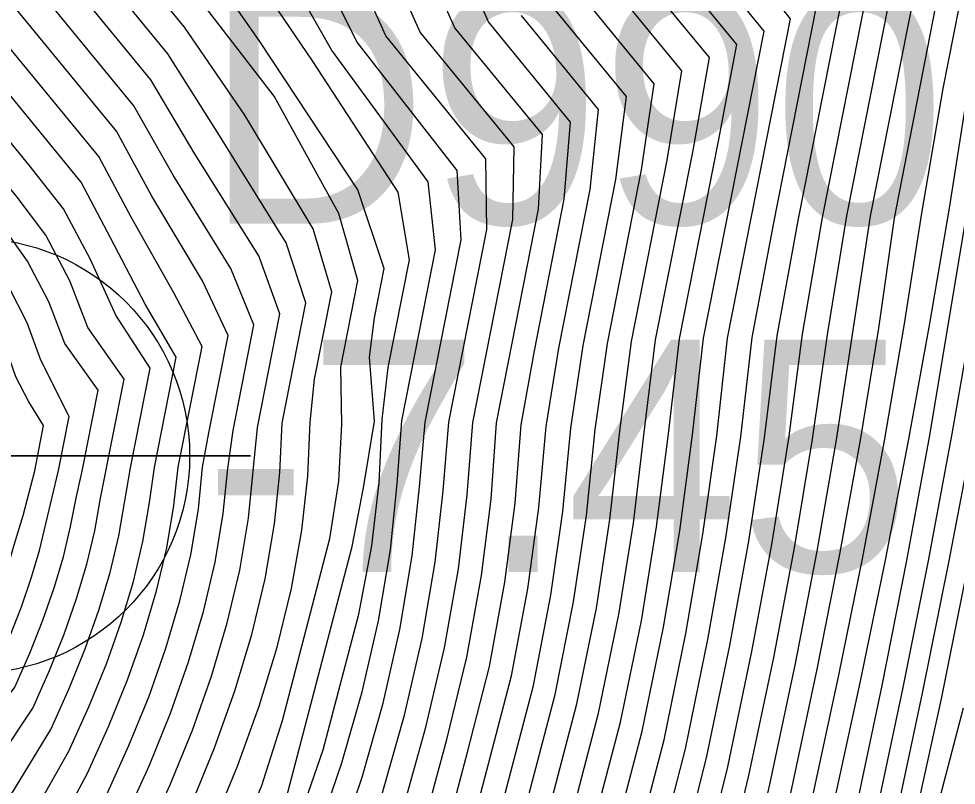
# Model space of a CAD drawing. Extents: x 2356077 to 2359823, y 225951 to 227822.
# Drawn here: x 2357231.43 to 2357241.53, y 226687.11 to 226695.36 of the extents above; entities that cross this region are included whole.
import ezdxf

# ---------------------------------------------------------------- set-up
doc = ezdxf.new("R2010")
doc.units = 0
for name, color, linetype in [('DTM Contours Major', 7, 'Continuous'), ('DTM Contours Minor', 7, 'Continuous'), ('Exist DTM Breakline', 7, 'Continuous'), ('Exist DTM Regular Point Underwater CELL', 7, 'Continuous'), ('Exist DTM Regular Point Underwater Cogo Elevation', 7, 'Continuous'), ('Exist DTM Regular Point Underwater Cogo Number', 7, 'Continuous')]:
    doc.layers.add(name, color=color, linetype=linetype)

msp = doc.modelspace()

# ---------------------------------------------------------------- linework, layer by layer
at = {"layer": 'DTM Contours Major'}
for points in [[(2357228.913, 226680.025), (2357232.441, 226685.809), (2357232.783, 226686.502), (2357233.059, 226687.106), (2357233.3, 226687.7), (2357233.507, 226688.283), (2357233.677, 226688.857), (2357233.81, 226689.424), (2357233.904, 226689.983), (2357234.002, 226690.96), (2357234.244, 226692.184), (2357234.015, 226692.809), (2357233.332, 226693.9), (2357232.854, 226694.704), (2357230.09, 226698.067)], [(2357232.04, 226679.16), (2357234.475, 226683.152), (2357234.845, 226684.047), (2357235.175, 226684.962), (2357235.51, 226685.842), (2357235.804, 226686.723), (2357236.041, 226687.598), (2357236.26, 226688.486), (2357236.417, 226689.367), (2357236.52, 226690.189), (2357236.577, 226691.009), (2357237.032, 226693.31), (2357237.074, 226694.116), (2357236.129, 226695.266), (2357235.658, 226696.321)], [(2357230.477, 226679.593), (2357233.458, 226684.481), (2357234.153, 226686.01), (2357234.454, 226686.752), (2357234.711, 226687.49), (2357235.093, 226688.951), (2357235.235, 226689.684), (2357235.312, 226690.366), (2357235.344, 226691.047), (2357235.412, 226691.605), (2357235.641, 226692.765), (2357235.517, 226693.496), (2357234.594, 226694.91), (2357233.871, 226695.981)], [(2357236.73, 226677.864), (2357237.525, 226679.166), (2357237.995, 226680.422), (2357238.383, 226681.707), (2357238.741, 226682.988), (2357239.086, 226684.307), (2357239.439, 226685.68), (2357239.749, 226687.02), (2357240.035, 226688.356), (2357240.28, 226689.596), (2357240.501, 226690.822), (2357240.697, 226692.03), (2357240.866, 226693.214), (2357241.418, 226696.037)], [(2357233.604, 226678.728), (2357235.491, 226681.823), (2357235.84, 226682.811), (2357236.596, 226684.911), (2357236.902, 226685.912), (2357237.444, 226687.983), (2357237.654, 226689.014), (2357237.801, 226689.97), (2357237.907, 226690.921), (2357238.033, 226691.887), (2357238.419, 226693.84), (2357238.576, 226694.803), (2357237.881, 226695.649)], [(2357235.167, 226678.296), (2357236.508, 226680.495), (2357236.901, 226681.689), (2357237.304, 226682.823), (2357237.678, 226683.976), (2357237.992, 226685.101), (2357238.302, 226686.288), (2357238.614, 226687.5), (2357238.857, 226688.678), (2357239.051, 226689.773), (2357239.21, 226690.858), (2357239.332, 226691.93), (2357239.565, 226693.147), (2357240.028, 226695.495)], [(2357227.35, 226680.457), (2357231.773, 226687.709), (2357231.972, 226688.15), (2357232.145, 226688.578), (2357232.293, 226688.994), (2357232.414, 226689.399), (2357232.509, 226689.794), (2357232.633, 226690.524), (2357232.846, 226691.599), (2357232.474, 226692.169), (2357232.202, 226692.768), (2357231.912, 226693.316), (2357231.541, 226693.787), (2357230.628, 226694.897), (2357230.091, 226695.414)], [(2357238.294, 226677.431), (2357238.541, 226677.837), (2357238.868, 226678.502), (2357239.736, 226681.817), (2357240.144, 226683.45), (2357240.5, 226685.006), (2357240.843, 226686.557), (2357241.169, 226688.098), (2357241.456, 226689.523), (2357241.727, 226690.93)]]:
    msp.add_lwpolyline(points, dxfattribs=at)
at = {"layer": 'DTM Contours Minor'}
for points in [[(2357234.854, 226678.382), (2357236.305, 226680.761), (2357236.685, 226681.932), (2357237.088, 226683.039), (2357237.462, 226684.164), (2357237.773, 226685.262), (2357238.384, 226687.596), (2357238.619, 226688.743), (2357238.803, 226689.811), (2357238.951, 226690.869), (2357239.067, 226691.923), (2357239.746, 226695.363), (2357239.229, 226696.021), (2357238.984, 226696.64), (2357238.4, 226697.512), (2357237.231, 226698.934), (2357236.76, 226699.646), (2357237.643, 226702.152), (2357237.793, 226703.08), (2357237.694, 226703.787), (2357237.753, 226704.567), (2357234.012, 226709.307), (2357232.446, 226710.285), (2357229.68, 226711.838)], [(2357230.164, 226679.679), (2357233.255, 226684.747), (2357233.782, 226685.415), (2357234.11, 226686.191), (2357235.022, 226689.679), (2357235.146, 226690.309), (2357235.262, 226691.03), (2357235.208, 226691.717), (2357235.262, 226692.142), (2357235.367, 226692.673), (2357235.083, 226693.521), (2357234.026, 226695.116), (2357233.233, 226696.255), (2357232.162, 226697.558), (2357230.851, 226699.068), (2357229.534, 226700.273), (2357227.704, 226701.672), (2357225.085, 226703.246), (2357215.177, 226707.566), (2357212.349, 226708.357), (2357208.253, 226710.017)], [(2357229.539, 226679.852), (2357232.848, 226685.278), (2357233.21, 226685.998), (2357233.516, 226686.66), (2357233.787, 226687.313), (2357234.02, 226687.957), (2357234.214, 226688.595), (2357234.367, 226689.227), (2357234.479, 226689.854), (2357234.544, 226690.437), (2357234.569, 226691.017), (2357234.618, 226691.481), (2357234.804, 226692.421), (2357234.603, 226693.099), (2357233.867, 226694.323), (2357233.214, 226695.271), (2357229.8, 226699.423)], [(2357229.226, 226679.938), (2357232.645, 226685.544), (2357232.994, 226686.252), (2357233.285, 226686.886), (2357233.54, 226687.509), (2357233.759, 226688.124), (2357233.94, 226688.73), (2357234.083, 226689.33), (2357234.184, 226689.924), (2357234.242, 226690.474), (2357234.268, 226691.006), (2357234.524, 226692.302), (2357234.312, 226692.95), (2357233.587, 226694.115), (2357233.036, 226694.985), (2357229.949, 226698.741)], [(2357228.601, 226680.111), (2357232.238, 226686.075), (2357232.576, 226686.749), (2357232.837, 226687.323), (2357233.065, 226687.885), (2357233.26, 226688.436), (2357233.42, 226688.977), (2357233.545, 226689.51), (2357233.633, 226690.035), (2357233.681, 226690.52), (2357233.739, 226690.929), (2357233.964, 226692.067), (2357233.714, 226692.672), (2357233.093, 226693.678), (2357232.669, 226694.426), (2357230.218, 226697.408)], [(2357226.412, 226680.717), (2357230.815, 226687.935), (2357231.191, 226688.378), (2357231.333, 226688.708), (2357231.458, 226689.027), (2357231.564, 226689.337), (2357231.651, 226689.637), (2357231.858, 226690.497), (2357231.973, 226691.078), (2357231.668, 226691.687), (2357231.52, 226692.086), (2357231.321, 226692.477), (2357231.08, 226692.839), (2357230.793, 226693.188), (2357230.424, 226693.623), (2357230.079, 226693.923), (2357226.435, 226696.448)], [(2357232.353, 226679.074), (2357234.678, 226682.886), (2357235.049, 226683.782), (2357235.386, 226684.749), (2357235.728, 226685.656), (2357236.029, 226686.564), (2357236.266, 226687.464), (2357236.501, 226688.385), (2357236.667, 226689.295), (2357236.779, 226690.144), (2357236.845, 226690.99), (2357236.987, 226691.786), (2357237.309, 226693.418), (2357237.377, 226694.25), (2357236.492, 226695.328), (2357236.037, 226696.364)], [(2357228.288, 226680.198), (2357232.035, 226686.341), (2357232.372, 226686.994), (2357232.617, 226687.536), (2357232.833, 226688.066), (2357233.016, 226688.584), (2357233.166, 226689.092), (2357233.283, 226689.59), (2357233.366, 226690.08), (2357233.411, 226690.532), (2357233.478, 226690.903), (2357233.685, 226691.95), (2357233.41, 226692.539), (2357232.865, 226693.453), (2357232.482, 226694.151), (2357230.681, 226696.341)], [(2357231.728, 226679.247), (2357234.271, 226683.418), (2357234.638, 226684.306), (2357234.965, 226685.175), (2357235.293, 226686.028), (2357235.579, 226686.881), (2357235.816, 226687.732), (2357236.018, 226688.587), (2357236.167, 226689.438), (2357236.261, 226690.234), (2357236.322, 226691.013), (2357236.754, 226693.202), (2357236.769, 226693.984), (2357235.755, 226695.218), (2357235.285, 226696.273)], [(2357226.725, 226680.63), (2357231.018, 226687.67), (2357231.385, 226688.162), (2357231.548, 226688.53), (2357231.69, 226688.886), (2357231.811, 226689.232), (2357231.91, 226689.568), (2357231.987, 226689.894), (2357232.05, 226690.217), (2357232.117, 226690.507), (2357232.285, 226691.361), (2357231.925, 226691.864), (2357231.754, 226692.312), (2357231.523, 226692.753), (2357231.249, 226693.136), (2357230.906, 226693.554), (2357230.493, 226694.042), (2357230.043, 226694.464), (2357229.322, 226695.017), (2357227.598, 226696.211)], [(2357231.415, 226679.333), (2357234.068, 226683.684), (2357234.426, 226684.559), (2357234.755, 226685.387), (2357235.075, 226686.213), (2357235.354, 226687.039), (2357235.588, 226687.863), (2357235.776, 226688.687), (2357235.917, 226689.51), (2357236.003, 226690.278), (2357236.065, 226691.016), (2357236.475, 226693.092), (2357236.463, 226693.854), (2357235.385, 226695.18), (2357234.917, 226696.217)], [(2357230.79, 226679.506), (2357233.661, 226684.215), (2357233.999, 226685.033), (2357234.343, 226685.808), (2357234.648, 226686.58), (2357234.912, 226687.348), (2357235.132, 226688.114), (2357235.307, 226688.878), (2357235.434, 226689.641), (2357235.509, 226690.354), (2357235.556, 226691.033), (2357235.919, 226692.873), (2357235.84, 226693.605), (2357234.8, 226695.027), (2357234.208, 226696.074)], [(2357231.102, 226679.42), (2357233.865, 226683.949), (2357234.208, 226684.8), (2357234.548, 226685.599), (2357234.86, 226686.398), (2357235.13, 226687.195), (2357235.356, 226687.991), (2357235.537, 226688.785), (2357235.67, 226689.578), (2357235.749, 226690.32), (2357235.81, 226691.019), (2357236.197, 226692.982), (2357236.153, 226693.728), (2357235.078, 226695.111), (2357234.557, 226696.152)], [(2357237.043, 226677.777), (2357237.728, 226678.9), (2357238.213, 226680.148), (2357238.597, 226681.469), (2357238.943, 226682.765), (2357239.305, 226684.15), (2357239.657, 226685.549), (2357239.973, 226686.923), (2357240.269, 226688.293), (2357240.525, 226689.563), (2357240.76, 226690.818), (2357240.972, 226692.055), (2357241.162, 226693.268), (2357241.393, 226694.611), (2357241.681, 226696.07)], [(2357226.099, 226680.803), (2357230.611, 226688.201), (2357230.987, 226688.587), (2357231.109, 226688.877), (2357231.215, 226689.158), (2357231.305, 226689.431), (2357231.379, 226689.696), (2357231.475, 226690.012), (2357231.601, 226690.492), (2357231.697, 226690.98), (2357231.539, 226691.238), (2357231.399, 226691.507), (2357231.277, 226691.858), (2357231.111, 226692.203), (2357230.903, 226692.543), (2357230.679, 226692.824), (2357230.381, 226693.177), (2357230.21, 226693.264), (2357226.198, 226696.043)], [(2357236.418, 226677.95), (2357237.321, 226679.432), (2357237.775, 226680.686), (2357238.168, 226681.937), (2357238.538, 226683.207), (2357239.218, 226685.806), (2357239.524, 226687.116), (2357239.801, 226688.42), (2357240.035, 226689.63), (2357240.243, 226690.827), (2357240.609, 226693.237), (2357241.146, 226695.96)], [(2357227.663, 226680.371), (2357231.628, 226686.872), (2357231.97, 226687.475), (2357232.185, 226687.95), (2357232.373, 226688.413), (2357232.533, 226688.864), (2357232.664, 226689.303), (2357232.766, 226689.733), (2357232.838, 226690.153), (2357232.891, 226690.529), (2357233.125, 226691.717), (2357232.79, 226692.288), (2357232.422, 226692.996), (2357232.102, 226693.602), (2357230.67, 226695.35), (2357230.122, 226695.9)], [(2357234.542, 226678.469), (2357236.101, 226681.026), (2357236.47, 226682.174), (2357236.874, 226683.254), (2357237.245, 226684.351), (2357237.555, 226685.423), (2357238.149, 226687.691), (2357238.379, 226688.81), (2357238.554, 226689.849), (2357238.691, 226690.881), (2357238.81, 226691.922), (2357239.463, 226695.228), (2357238.894, 226695.926)], [(2357236.105, 226678.037), (2357237.118, 226679.698), (2357237.556, 226680.943), (2357237.952, 226682.163), (2357238.325, 226683.406), (2357238.988, 226685.922), (2357239.298, 226687.212), (2357239.566, 226688.483), (2357239.79, 226689.664), (2357239.985, 226690.833), (2357240.149, 226691.985), (2357240.353, 226693.24), (2357240.87, 226695.859)], [(2357227.975, 226680.284), (2357231.831, 226686.607), (2357232.17, 226687.236), (2357232.4, 226687.746), (2357232.602, 226688.242), (2357232.774, 226688.727), (2357232.915, 226689.201), (2357233.024, 226689.665), (2357233.101, 226690.12), (2357233.148, 226690.533), (2357233.405, 226691.834), (2357233.102, 226692.411), (2357232.642, 226693.225), (2357232.293, 226693.878), (2357230.686, 226695.833)], [(2357234.229, 226678.555), (2357235.898, 226681.292), (2357236.257, 226682.412), (2357236.659, 226683.469), (2357237.029, 226684.538), (2357237.337, 226685.585), (2357237.914, 226687.787), (2357238.139, 226688.877), (2357238.304, 226689.889), (2357238.431, 226690.893), (2357238.552, 226691.915), (2357238.972, 226694.043), (2357239.17, 226695.087), (2357238.558, 226695.831)], [(2357233.916, 226678.642), (2357235.695, 226681.558), (2357236.045, 226682.599), (2357236.446, 226683.683), (2357236.812, 226684.724), (2357237.12, 226685.748), (2357237.679, 226687.885), (2357237.897, 226688.945), (2357238.053, 226689.929), (2357238.169, 226690.907), (2357238.293, 226691.903), (2357238.696, 226693.942), (2357238.873, 226694.945), (2357238.22, 226695.739)], [(2357235.792, 226678.123), (2357236.915, 226679.963), (2357237.337, 226681.195), (2357237.735, 226682.385), (2357238.11, 226683.598), (2357238.429, 226684.781), (2357238.759, 226686.042), (2357239.071, 226687.307), (2357239.331, 226688.548), (2357239.544, 226689.7), (2357239.727, 226690.84), (2357239.876, 226691.966), (2357240.093, 226693.221), (2357240.591, 226695.745)], [(2357229.852, 226679.766), (2357233.051, 226685.012), (2357233.438, 226685.737), (2357233.762, 226686.425), (2357234.05, 226687.105), (2357234.272, 226687.804), (2357234.782, 226689.764), (2357234.879, 226690.383), (2357234.912, 226690.996), (2357234.901, 226691.61), (2357235.085, 226692.545), (2357234.88, 226693.265), (2357234.183, 226694.529), (2357233.382, 226695.57)], [(2357233.291, 226678.815), (2357235.288, 226682.089), (2357235.64, 226683.039), (2357236.02, 226684.11), (2357236.379, 226685.097), (2357236.684, 226686.075), (2357237.21, 226688.083), (2357237.409, 226689.083), (2357237.548, 226690.012), (2357237.643, 226690.937), (2357237.773, 226691.866), (2357238.142, 226693.736), (2357238.278, 226694.663), (2357237.54, 226695.561)], [(2357235.48, 226678.21), (2357236.711, 226680.229), (2357237.118, 226681.443), (2357237.519, 226682.605), (2357237.894, 226683.787), (2357238.21, 226684.94), (2357238.53, 226686.164), (2357238.843, 226687.403), (2357239.094, 226688.612), (2357239.298, 226689.736), (2357239.468, 226690.849), (2357239.604, 226691.947), (2357239.83, 226693.189), (2357240.31, 226695.623)], [(2357227.037, 226680.544), (2357231.221, 226687.404), (2357231.579, 226687.938), (2357231.76, 226688.343), (2357231.918, 226688.736), (2357232.053, 226689.117), (2357232.163, 226689.488), (2357232.249, 226689.848), (2357232.311, 226690.199), (2357232.566, 226691.481), (2357232.174, 226692.038), (2357231.98, 226692.54), (2357231.72, 226693.033), (2357231.401, 226693.454), (2357230.564, 226694.469), (2357230.064, 226694.935), (2357229.372, 226695.506)], [(2357232.978, 226678.901), (2357235.085, 226682.355), (2357235.442, 226683.278), (2357235.808, 226684.323), (2357236.162, 226685.283), (2357236.467, 226686.239), (2357236.976, 226688.183), (2357237.163, 226689.153), (2357237.293, 226690.055), (2357237.378, 226690.954), (2357237.511, 226691.842), (2357237.865, 226693.631), (2357237.979, 226694.524), (2357237.195, 226695.478)], [(2357232.666, 226678.988), (2357234.881, 226682.621), (2357235.246, 226683.526), (2357235.597, 226684.536), (2357235.945, 226685.469), (2357236.249, 226686.403), (2357236.741, 226688.285), (2357236.916, 226689.224), (2357237.036, 226690.099), (2357237.112, 226690.972), (2357237.25, 226691.816), (2357237.587, 226693.525), (2357237.679, 226694.386), (2357236.846, 226695.399)], [(2357237.356, 226677.691), (2357238.046, 226678.823), (2357238.785, 226681.168), (2357239.525, 226683.993), (2357239.872, 226685.415), (2357240.196, 226686.824), (2357240.501, 226688.229), (2357240.769, 226689.53), (2357241.019, 226690.816), (2357241.25, 226692.082), (2357241.461, 226693.324), (2357241.652, 226694.537)], [(2357237.981, 226677.518), (2357238.409, 226678.22), (2357239.118, 226680.449), (2357239.951, 226683.633), (2357240.31, 226685.151), (2357240.643, 226686.651), (2357240.958, 226688.143), (2357241.233, 226689.525), (2357241.489, 226690.892), (2357241.964, 226693.607)], [(2357237.668, 226677.604), (2357238.228, 226678.522), (2357238.937, 226680.755), (2357239.726, 226683.767), (2357240.105, 226685.28), (2357240.43, 226686.734), (2357240.735, 226688.183), (2357241, 226689.527), (2357241.243, 226690.857), (2357241.691, 226693.522)], [(2357238.606, 226677.345), (2357238.744, 226677.572), (2357239.018, 226678.078), (2357239.475, 226679.826), (2357239.916, 226681.558), (2357240.297, 226683.192), (2357240.668, 226684.82), (2357241.375, 226688.038), (2357241.961, 226690.967)], [(2357238.919, 226677.259), (2357238.948, 226677.306), (2357239.052, 226677.378), (2357239.919, 226680.954), (2357240.342, 226682.726), (2357241.157, 226686.209), (2357241.61, 226687.94)]]:
    msp.add_lwpolyline(points, dxfattribs=at)
at = {"layer": 'Exist DTM Breakline'}
msp.add_spline([(2357185.71, 226723.561), (2357186, 226706.097), (2357189.263, 226681.472), (2357206.207, 226660.225), (2357233.253, 226666.38), (2357241.159, 226659.296), (2357238.928, 226647.832), (2357226.863, 226640.568)], degree=3, dxfattribs=at)
at = {"layer": 'Exist DTM Regular Point Underwater CELL'}
msp.add_lwpolyline([(2357230.927, 226693.655), (2357230.927, 226687.655), (2357230.927, 226690.655), (2357233.927, 226690.655), (2357227.927, 226690.655)], dxfattribs=at)
msp.add_circle((2357230.927, 226690.655), 2.344, dxfattribs=at)

# ---------------------------------------------------------------- texts
at = {"layer": 'Exist DTM Regular Point Underwater Cogo Elevation'}
msp.add_text('-7.45', height=2.5, dxfattribs=at).set_placement((2357233.427, 226689.405))
at = {"layer": 'Exist DTM Regular Point Underwater Cogo Number'}
msp.add_text('D990', height=2.5, dxfattribs=at).set_placement((2357233.427, 226693.155))

doc.saveas('drawing.dxf')
